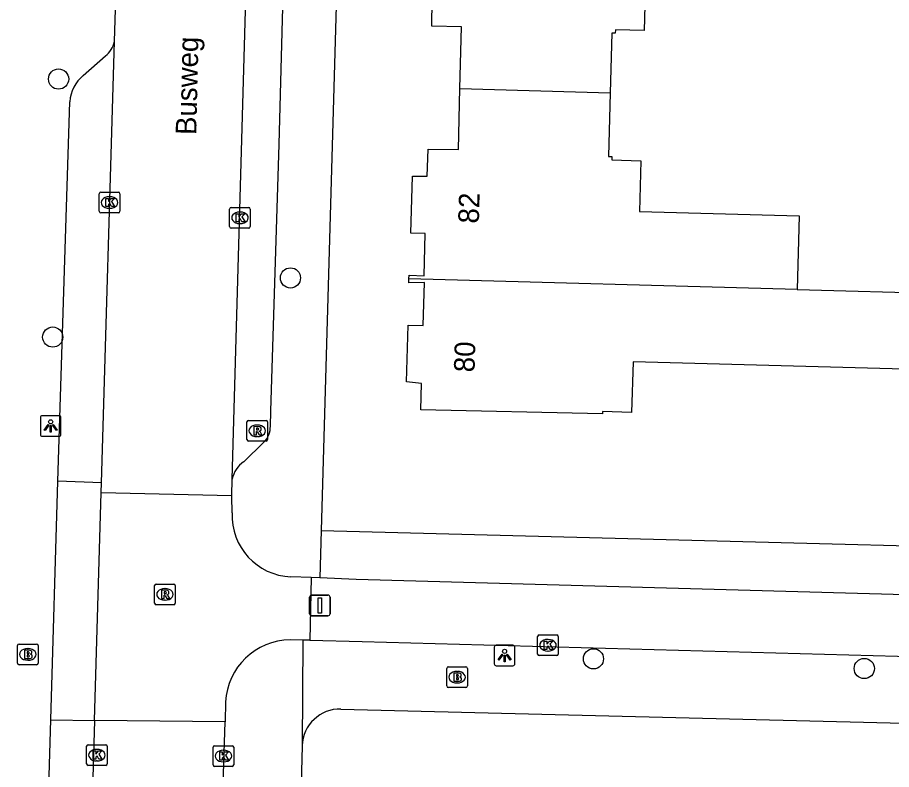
# Model space of a CAD drawing. Extents: x 162082 to 163393, y 388091 to 388632.
# Drawn here: x 162527.61 to 162569.94, y 388364.13 to 388400.56 of the extents above; entities that cross this region are included whole.
import ezdxf

# ---------------------------------------------------------------- set-up
doc = ezdxf.new("R2010")
doc.units = 0
for name, color, linetype in [('IMGEO_Afsluitpaal', 7, 'Continuous'), ('IMGEO_Boom', 7, 'Continuous'), ('IMGEO_Brandkraan', 7, 'Continuous'), ('IMGEO_Fietspad_open', 7, 'Continuous'), ('IMGEO_Kolk', 7, 'Continuous'), ('IMGEO_Lichtpunt', 7, 'Continuous'), ('IMGEO_Openbare_ruimte_label', 7, 'Continuous'), ('IMGEO_Pand', 7, 'Continuous'), ('IMGEO_Pand_nummerreeks', 7, 'Continuous'), ('IMGEO_Parkeervlak_open', 7, 'Continuous'), ('IMGEO_Rijbaan_lokaal_open', 7, 'Continuous'), ('IMGEO_Rioolput', 7, 'Continuous'), ('IMGEO_Voetpad_open', 7, 'Continuous')]:
    doc.layers.add(name, color=color, linetype=linetype)

msp = doc.modelspace()

# ---------------------------------------------------------------- linework, layer by layer
at = {"layer": 'IMGEO_Afsluitpaal'}
for p, q in [((162541.755, 388371.677), (162541.755, 388372.477)), ((162541.755, 388372.477), (162541.755, 388371.677)), ((162541.855, 388372.577), (162542.645, 388372.577)), ((162542.645, 388372.577), (162541.855, 388372.577)), ((162542.745, 388372.477), (162542.745, 388371.677)), ((162542.745, 388371.677), (162542.745, 388372.477)), ((162542.645, 388371.577), (162541.855, 388371.577)), ((162541.855, 388371.577), (162542.645, 388371.577))]:
    msp.add_line(p, q, dxfattribs=at)
msp.add_lwpolyline([(162542.175, 388372.452), (162542.325, 388372.452), (162542.325, 388371.702), (162542.175, 388371.702), (162542.175, 388372.452)], dxfattribs=at)
for centre, start, end in [((162541.855, 388372.477), 90, 180), ((162541.855, 388372.477), 90, 180), ((162542.645, 388372.477), 0, 90), ((162542.645, 388372.477), 360, 90), ((162541.855, 388371.677), 180, 270), ((162541.855, 388371.677), 180, 270), ((162542.645, 388371.677), 270, 0), ((162542.645, 388371.677), 270, 0)]:
    msp.add_arc(centre, 0.1, start, end, dxfattribs=at)
at = {"layer": 'IMGEO_Boom'}
for centre in [(162529.598, 388397.574), (162540.828, 388387.94), (162529.314, 388385.076), (162555.504, 388369.491), (162568.623, 388369.021)]:
    msp.add_circle(centre, 0.489, dxfattribs=at)
at = {"layer": 'IMGEO_Brandkraan'}
for p, q in [((162527.607, 388369.278), (162527.607, 388370.13)), ((162527.682, 388370.204), (162528.534, 388370.204)), ((162528.095, 388369.984), (162528.12, 388369.984)), ((162528.608, 388370.13), (162528.608, 388369.278)), ((162528.534, 388369.204), (162527.682, 388369.204)), ((162528.118, 388369.424), (162528.093, 388369.424)), ((162548.399, 388368.176), (162548.399, 388369.028)), ((162548.474, 388369.102), (162549.326, 388369.102)), ((162549.4, 388369.028), (162549.4, 388368.176)), ((162548.887, 388368.882), (162548.912, 388368.882)), ((162548.91, 388368.322), (162548.885, 388368.322)), ((162549.326, 388368.102), (162548.474, 388368.102))]:
    msp.add_line(p, q, dxfattribs=at)
for points in [[(162527.607, 388369.278), (162527.607, 388370.13)], [(162527.682, 388370.204), (162528.534, 388370.204)], [(162527.955, 388369.904), (162527.955, 388369.504), (162528.168, 388369.504)], [(162528.186, 388369.904), (162527.955, 388369.904)], [(162528.608, 388370.13), (162528.608, 388369.278)], [(162528.134, 388369.823), (162528.08, 388369.823), (162528.08, 388369.747)], [(162528.08, 388369.747), (162528.133, 388369.747)], [(162528.142, 388369.671), (162528.08, 388369.671), (162528.08, 388369.59)], [(162528.08, 388369.59), (162528.142, 388369.59)], [(162528.534, 388369.204), (162527.682, 388369.204)], [(162548.399, 388368.176), (162548.399, 388369.028)], [(162548.474, 388369.102), (162549.326, 388369.102)], [(162549.4, 388369.028), (162549.4, 388368.176)], [(162548.747, 388368.802), (162548.747, 388368.402), (162548.96, 388368.402)], [(162548.978, 388368.802), (162548.747, 388368.802)], [(162548.926, 388368.721), (162548.872, 388368.721), (162548.872, 388368.645)], [(162548.872, 388368.645), (162548.925, 388368.645)], [(162548.934, 388368.569), (162548.872, 388368.569), (162548.872, 388368.488)], [(162548.872, 388368.488), (162548.934, 388368.488)], [(162549.326, 388368.102), (162548.474, 388368.102)]]:
    msp.add_lwpolyline(points, dxfattribs=at)
for centre, radius, start, end in [((162527.684, 388370.128), 0.0765, 91.552, 178.448), ((162527.684, 388370.128), 0.0765, 91.552, 178.448), ((162528.19, 388369.759), 0.145, 59.4692, 91.5367), ((162528.215, 388369.806), 0.0922, 285.5137, 58.1501), ((162528.532, 388370.128), 0.0765, 1.552, 88.448), ((162528.532, 388370.128), 0.0765, 1.552, 88.448), ((162528.135, 388369.785), 0.0379, 267.8285, 90.9355), ((162528.143, 388369.63), 0.0404, 269.8759, 90.5077), ((162528.174, 388369.755), 0.251, 268.6676, 293.5347), ((162528.22, 388369.614), 0.105, 301.3115, 78.989), ((162527.684, 388369.28), 0.0765, 181.552, 268.448), ((162527.684, 388369.28), 0.0765, 181.552, 268.448), ((162528.532, 388369.28), 0.0765, 271.552, 358.448), ((162528.532, 388369.28), 0.0765, 271.552, 358.448), ((162548.476, 388369.026), 0.0765, 91.552, 178.448), ((162548.476, 388369.026), 0.0765, 91.552, 178.448), ((162549.324, 388369.026), 0.0765, 1.552, 88.448), ((162549.324, 388369.026), 0.0765, 1.552, 88.448), ((162548.927, 388368.683), 0.0379, 267.8285, 90.9355), ((162548.982, 388368.657), 0.145, 59.4692, 91.5367), ((162549.007, 388368.704), 0.0922, 285.5137, 58.1501), ((162549.012, 388368.512), 0.105, 301.3115, 78.989), ((162548.476, 388368.178), 0.0765, 181.552, 268.448), ((162548.476, 388368.178), 0.0765, 181.552, 268.448), ((162548.935, 388368.528), 0.0404, 269.8759, 90.5077), ((162548.966, 388368.653), 0.251, 268.6676, 293.5347), ((162549.324, 388368.178), 0.0765, 271.552, 358.448), ((162549.324, 388368.178), 0.0765, 271.552, 358.448)]:
    msp.add_arc(centre, radius, start, end, dxfattribs=at)
for centre, major_axis, ratio, start_param, end_param in [((162528.094, 388369.704), (-0.387, 0.002), 0.722429, 4.712389, 7.853982), ((162528.119, 388369.704), (-0.39, 0.002), 0.717154, 1.570796, 4.712389), ((162548.886, 388368.602), (-0.387, 0.002), 0.722429, 4.712389, 7.853982), ((162548.911, 388368.602), (-0.39, 0.002), 0.717154, 1.570796, 4.712389)]:
    msp.add_ellipse(centre, major_axis=major_axis, ratio=ratio, start_param=start_param, end_param=end_param, dxfattribs=at)
at = {"layer": 'IMGEO_Fietspad_open'}
for points in [[(162542.25, 388373.416), (162541.839, 388373.434)], [(162601.825, 388371.72), (162544.019, 388373.34), (162542.25, 388373.416)], [(162541.764, 388370.399), (162544.3, 388370.325), (162598.521, 388368.844)]]:
    msp.add_lwpolyline(points, dxfattribs=at)
at = {"layer": 'IMGEO_Kolk'}
for p, q in [((162531.566, 388391.168), (162531.566, 388392.02)), ((162531.641, 388392.094), (162532.493, 388392.094)), ((162532.054, 388391.874), (162532.079, 388391.874)), ((162532.567, 388392.02), (162532.567, 388391.168)), ((162532.493, 388391.094), (162531.641, 388391.094)), ((162532.077, 388391.314), (162532.052, 388391.314)), ((162537.884, 388390.426), (162537.884, 388391.278)), ((162537.959, 388391.352), (162538.811, 388391.352)), ((162538.372, 388391.132), (162538.397, 388391.132)), ((162538.885, 388391.278), (162538.885, 388390.426)), ((162538.811, 388390.352), (162537.959, 388390.352)), ((162538.395, 388390.572), (162538.37, 388390.572)), ((162552.802, 388369.723), (162552.802, 388370.575)), ((162552.877, 388370.649), (162553.729, 388370.649)), ((162553.29, 388370.429), (162553.315, 388370.429)), ((162553.803, 388370.575), (162553.803, 388369.723)), ((162553.313, 388369.869), (162553.288, 388369.869)), ((162553.729, 388369.649), (162552.877, 388369.649)), ((162530.955, 388364.401), (162530.955, 388365.253)), ((162531.03, 388365.327), (162531.882, 388365.327)), ((162531.956, 388365.253), (162531.956, 388364.401)), ((162537.083, 388364.356), (162537.083, 388365.208)), ((162537.158, 388365.282), (162538.01, 388365.282)), ((162538.084, 388365.208), (162538.084, 388364.356)), ((162531.443, 388365.107), (162531.468, 388365.107)), ((162537.571, 388365.062), (162537.596, 388365.062)), ((162531.466, 388364.547), (162531.441, 388364.547)), ((162537.594, 388364.502), (162537.569, 388364.502)), ((162531.882, 388364.327), (162531.03, 388364.327)), ((162538.01, 388364.282), (162537.158, 388364.282))]:
    msp.add_line(p, q, dxfattribs=at)
for points in [[(162531.566, 388391.168), (162531.566, 388392.02)], [(162531.641, 388392.094), (162532.493, 388392.094)], [(162532.567, 388392.02), (162532.567, 388391.168)], [(162531.887, 388391.794), (162532.01, 388391.794), (162532.01, 388391.643), (162532.14, 388391.794), (162532.304, 388391.794), (162532.158, 388391.643), (162532.311, 388391.394), (162532.159, 388391.394), (162532.074, 388391.558), (162532.01, 388391.491), (162532.01, 388391.394), (162531.887, 388391.394), (162531.887, 388391.794)], [(162532.493, 388391.094), (162531.641, 388391.094)], [(162537.884, 388390.426), (162537.884, 388391.278)], [(162537.959, 388391.352), (162538.811, 388391.352)], [(162538.205, 388391.052), (162538.328, 388391.052), (162538.328, 388390.901), (162538.458, 388391.052), (162538.622, 388391.052), (162538.476, 388390.901), (162538.629, 388390.652), (162538.477, 388390.652), (162538.392, 388390.816), (162538.328, 388390.749), (162538.328, 388390.652), (162538.205, 388390.652), (162538.205, 388391.052)], [(162538.885, 388391.278), (162538.885, 388390.426)], [(162538.811, 388390.352), (162537.959, 388390.352)], [(162552.802, 388369.723), (162552.802, 388370.575)], [(162552.877, 388370.649), (162553.729, 388370.649)], [(162553.123, 388370.349), (162553.246, 388370.349), (162553.246, 388370.198), (162553.376, 388370.349), (162553.54, 388370.349), (162553.394, 388370.198), (162553.547, 388369.949), (162553.395, 388369.949), (162553.31, 388370.113), (162553.246, 388370.046), (162553.246, 388369.949), (162553.123, 388369.949), (162553.123, 388370.349)], [(162553.803, 388370.575), (162553.803, 388369.723)], [(162553.729, 388369.649), (162552.877, 388369.649)], [(162530.955, 388364.401), (162530.955, 388365.253)], [(162531.03, 388365.327), (162531.882, 388365.327)], [(162531.956, 388365.253), (162531.956, 388364.401)], [(162537.083, 388364.356), (162537.083, 388365.208)], [(162537.158, 388365.282), (162538.01, 388365.282)], [(162538.084, 388365.208), (162538.084, 388364.356)], [(162531.276, 388365.027), (162531.399, 388365.027), (162531.399, 388364.876), (162531.529, 388365.027), (162531.693, 388365.027), (162531.547, 388364.876), (162531.7, 388364.627), (162531.548, 388364.627), (162531.463, 388364.791), (162531.399, 388364.724), (162531.399, 388364.627), (162531.276, 388364.627), (162531.276, 388365.027)], [(162537.404, 388364.982), (162537.527, 388364.982), (162537.527, 388364.831), (162537.657, 388364.982), (162537.821, 388364.982), (162537.675, 388364.831), (162537.828, 388364.582), (162537.676, 388364.582), (162537.591, 388364.746), (162537.527, 388364.679), (162537.527, 388364.582), (162537.404, 388364.582), (162537.404, 388364.982)], [(162531.882, 388364.327), (162531.03, 388364.327)], [(162538.01, 388364.282), (162537.158, 388364.282)]]:
    msp.add_lwpolyline(points, dxfattribs=at)
for centre, start, end in [((162531.643, 388392.018), 91.552, 178.448), ((162531.643, 388392.018), 91.552, 178.448), ((162532.491, 388392.018), 1.552, 88.448), ((162532.491, 388392.018), 1.552, 88.448), ((162531.643, 388391.17), 181.552, 268.448), ((162531.643, 388391.17), 181.552, 268.448), ((162532.491, 388391.17), 271.552, 358.448), ((162532.491, 388391.17), 271.552, 358.448), ((162537.961, 388391.276), 91.552, 178.448), ((162537.961, 388391.276), 91.552, 178.448), ((162538.809, 388391.276), 1.552, 88.448), ((162538.809, 388391.276), 1.552, 88.448), ((162537.961, 388390.428), 181.552, 268.448), ((162537.961, 388390.428), 181.552, 268.448), ((162538.809, 388390.428), 271.552, 358.448), ((162538.809, 388390.428), 271.552, 358.448), ((162552.879, 388370.573), 91.552, 178.448), ((162552.879, 388370.573), 91.552, 178.448), ((162553.727, 388370.573), 1.552, 88.448), ((162553.727, 388370.573), 1.552, 88.448), ((162552.879, 388369.725), 181.552, 268.448), ((162552.879, 388369.725), 181.552, 268.448), ((162553.727, 388369.725), 271.552, 358.448), ((162553.727, 388369.725), 271.552, 358.448), ((162531.032, 388365.251), 91.552, 178.448), ((162531.032, 388365.251), 91.552, 178.448), ((162531.88, 388365.251), 1.552, 88.448), ((162531.88, 388365.251), 1.552, 88.448), ((162537.16, 388365.206), 91.552, 178.448), ((162537.16, 388365.206), 91.552, 178.448), ((162538.008, 388365.206), 1.552, 88.448), ((162538.008, 388365.206), 1.552, 88.448), ((162531.032, 388364.403), 181.552, 268.448), ((162531.032, 388364.403), 181.552, 268.448), ((162531.88, 388364.403), 271.552, 358.448), ((162531.88, 388364.403), 271.552, 358.448), ((162537.16, 388364.358), 181.552, 268.448), ((162537.16, 388364.358), 181.552, 268.448), ((162538.008, 388364.358), 271.552, 358.448), ((162538.008, 388364.358), 271.552, 358.448)]:
    msp.add_arc(centre, 0.0765, start, end, dxfattribs=at)
for centre, major_axis, ratio, start_param, end_param in [((162532.053, 388391.594), (-0.387, 0.002), 0.722429, 4.712389, 7.853982), ((162532.078, 388391.594), (-0.39, 0.002), 0.717154, 1.570796, 4.712389), ((162538.371, 388390.852), (-0.387, 0.002), 0.722429, 4.712389, 7.853982), ((162538.396, 388390.852), (-0.39, 0.002), 0.717154, 1.570796, 4.712389), ((162553.289, 388370.149), (-0.387, 0.002), 0.722429, 4.712389, 7.853982), ((162553.314, 388370.149), (-0.39, 0.002), 0.717154, 1.570796, 4.712389), ((162531.442, 388364.827), (-0.387, 0.002), 0.722429, 4.712389, 7.853982), ((162531.467, 388364.827), (-0.39, 0.002), 0.717154, 1.570796, 4.712389), ((162537.57, 388364.782), (-0.387, 0.002), 0.722429, 4.712389, 7.853982), ((162537.595, 388364.782), (-0.39, 0.002), 0.717154, 1.570796, 4.712389)]:
    msp.add_ellipse(centre, major_axis=major_axis, ratio=ratio, start_param=start_param, end_param=end_param, dxfattribs=at)
at = {"layer": 'IMGEO_Lichtpunt'}
for p, q in [((162528.718, 388381.173), (162528.718, 388380.366)), ((162528.718, 388381.173), (162528.718, 388380.366)), ((162529.62, 388381.268), (162528.812, 388381.268)), ((162529.62, 388381.268), (162528.812, 388381.268)), ((162529.714, 388380.366), (162529.714, 388381.173)), ((162529.714, 388380.366), (162529.714, 388381.173)), ((162528.812, 388380.272), (162529.62, 388380.272)), ((162528.812, 388380.272), (162529.62, 388380.272)), ((162550.702, 388370.055), (162550.702, 388369.248)), ((162550.702, 388370.055), (162550.702, 388369.248)), ((162551.604, 388370.15), (162550.796, 388370.15)), ((162551.604, 388370.15), (162550.796, 388370.15)), ((162551.698, 388369.248), (162551.698, 388370.055)), ((162551.698, 388369.248), (162551.698, 388370.055)), ((162550.796, 388369.154), (162551.604, 388369.154)), ((162550.796, 388369.154), (162551.604, 388369.154))]:
    msp.add_line(p, q, dxfattribs=at)
for points in [[(162529.092, 388380.837), (162529.131, 388380.809), (162528.943, 388380.547), (162528.905, 388380.574), (162529.092, 388380.837)], [(162529.194, 388380.789), (162529.241, 388380.789), (162529.241, 388380.467), (162529.194, 388380.467), (162529.194, 388380.789)], [(162529.304, 388380.809), (162529.342, 388380.836), (162529.529, 388380.574), (162529.49, 388380.546), (162529.304, 388380.809)], [(162551.076, 388369.719), (162551.115, 388369.691), (162550.927, 388369.429), (162550.889, 388369.456), (162551.076, 388369.719)], [(162551.178, 388369.671), (162551.225, 388369.671), (162551.225, 388369.349), (162551.178, 388369.349), (162551.178, 388369.671)], [(162551.288, 388369.691), (162551.326, 388369.718), (162551.513, 388369.456), (162551.474, 388369.428), (162551.288, 388369.691)]]:
    msp.add_lwpolyline(points, dxfattribs=at)
for centre in [(162529.217, 388380.971), (162551.201, 388369.853)]:
    msp.add_circle(centre, 0.0994, dxfattribs=at)
for centre, start, end in [((162528.812, 388381.173), 90, 180), ((162528.812, 388381.173), 90, 180), ((162529.62, 388381.173), 0, 90), ((162529.62, 388381.173), 0, 90), ((162528.812, 388380.366), 180, 270), ((162528.812, 388380.366), 180, 270), ((162529.62, 388380.366), 270, 0), ((162529.62, 388380.366), 270, 360), ((162550.796, 388370.055), 90, 180), ((162550.796, 388370.055), 90, 180), ((162551.604, 388370.055), 0, 90), ((162551.604, 388370.055), 0, 90), ((162550.796, 388369.248), 180, 270), ((162550.796, 388369.248), 180, 270), ((162551.604, 388369.248), 270, 0), ((162551.604, 388369.248), 270, 360)]:
    msp.add_arc(centre, 0.0946, start, end, dxfattribs=at)
at = {"layer": 'IMGEO_Pand'}
for points in [[(162549.039, 388397.121), (162549.111, 388400.105), (162547.671, 388400.134), (162547.699, 388401.433), (162546.98, 388401.478), (162547.063, 388404.249), (162547.778, 388404.261), (162547.82, 388406.27), (162547.095, 388406.284), (162547.108, 388406.459)], [(162565.856, 388405.943), (162565.759, 388402.165), (162558.031, 388402.363), (162557.969, 388399.924), (162556.565, 388399.96), (162556.56, 388399.791), (162556.391, 388399.795), (162556.315, 388396.911)], [(162546.57, 388387.893), (162546.571, 388388.068), (162547.301, 388388.041), (162547.353, 388390.098), (162546.656, 388390.115), (162546.738, 388392.871), (162547.458, 388392.87), (162547.491, 388394.185), (162548.968, 388394.161), (162549.039, 388397.121)], [(162549.039, 388397.121), (162556.315, 388396.911)], [(162556.315, 388396.911), (162556.233, 388393.829), (162556.403, 388393.824), (162556.398, 388393.655), (162557.805, 388393.615), (162557.735, 388391.16), (162565.469, 388390.94), (162565.369, 388387.387)], [(162572.359, 388383.468), (162557.425, 388383.881), (162557.354, 388381.43), (162555.946, 388381.474), (162555.937, 388381.351), (162547.136, 388381.552), (162547.178, 388382.821), (162546.449, 388382.906), (162546.53, 388385.656), (162547.257, 388385.634), (162547.323, 388387.713), (162546.568, 388387.707), (162546.57, 388387.893)], [(162565.369, 388387.387), (162546.57, 388387.893)], [(162565.369, 388387.387), (162572.464, 388387.186)]]:
    msp.add_lwpolyline(points, dxfattribs=at)
at = {"layer": 'IMGEO_Parkeervlak_open'}
for points in [[(162531.679, 388378.011), (162529.569, 388378.1)], [(162529.225, 388366.53), (162531.342, 388366.506)]]:
    msp.add_lwpolyline(points, dxfattribs=at)
at = {"layer": 'IMGEO_Rijbaan_lokaal_open'}
for points in [[(162538.003, 388378.193), (162539.88, 388444.029), (162540.115, 388452.32), (162540.111, 388452.423)], [(162532.305, 388399.384), (162532.431, 388403.592)], [(162531.679, 388378.011), (162532.305, 388399.384)], [(162531.665, 388377.549), (162531.679, 388378.011)], [(162537.986, 388377.403), (162538.003, 388378.193)], [(162531.342, 388366.506), (162531.665, 388377.549)], [(162531.665, 388377.549), (162537.986, 388377.403)], [(162538, 388376.563), (162537.985, 388377.359), (162537.986, 388377.403)], [(162541.839, 388373.434), (162540.853, 388373.46)], [(162541.839, 388373.434), (162541.764, 388370.399)], [(162541.427, 388370.401), (162540.815, 388370.404)], [(162541.764, 388370.399), (162541.427, 388370.401)], [(162537.688, 388367.404), (162537.661, 388366.432)], [(162531.342, 388366.506), (162530.304, 388331.1)], [(162537.661, 388366.432), (162531.342, 388366.506)], [(162537.563, 388363.414), (162537.661, 388366.432)]]:
    msp.add_lwpolyline(points, dxfattribs=at)
for centre, radius, start, end in [((162540.981, 388376.441), 2.983, 177.6476, 267.5453), ((162540.839, 388367.25), 3.155, 90.4322, 177.1929)]:
    msp.add_arc(centre, radius, start, end, dxfattribs=at)
at = {"layer": 'IMGEO_Rioolput'}
for p, q in [((162538.719, 388380.111), (162538.719, 388380.963)), ((162538.794, 388381.037), (162539.646, 388381.037)), ((162539.72, 388380.963), (162539.72, 388380.111)), ((162539.207, 388380.817), (162539.232, 388380.817)), ((162539.646, 388380.037), (162538.794, 388380.037)), ((162539.23, 388380.257), (162539.205, 388380.257)), ((162534.249, 388372.188), (162534.249, 388373.04)), ((162534.324, 388373.114), (162535.176, 388373.114)), ((162534.737, 388372.894), (162534.762, 388372.894)), ((162535.25, 388373.04), (162535.25, 388372.188)), ((162535.176, 388372.114), (162534.324, 388372.114)), ((162534.76, 388372.334), (162534.735, 388372.334))]:
    msp.add_line(p, q, dxfattribs=at)
for points in [[(162538.719, 388380.111), (162538.719, 388380.963)], [(162538.794, 388381.037), (162539.646, 388381.037)], [(162539.72, 388380.963), (162539.72, 388380.111)], [(162539.308, 388380.735), (162539.056, 388380.737), (162539.056, 388380.337)], [(162539.056, 388380.337), (162539.18, 388380.337), (162539.18, 388380.499), (162539.191, 388380.499)], [(162539.234, 388380.656), (162539.18, 388380.656), (162539.18, 388380.575)], [(162539.18, 388380.575), (162539.232, 388380.575)], [(162539.238, 388380.47), (162539.309, 388380.337), (162539.449, 388380.337), (162539.384, 388380.463)], [(162539.646, 388380.037), (162538.794, 388380.037)], [(162534.249, 388372.188), (162534.249, 388373.04)], [(162534.324, 388373.114), (162535.176, 388373.114)], [(162535.25, 388373.04), (162535.25, 388372.188)], [(162534.838, 388372.812), (162534.586, 388372.814), (162534.586, 388372.414)], [(162534.586, 388372.414), (162534.71, 388372.414), (162534.71, 388372.576), (162534.721, 388372.576)], [(162534.764, 388372.733), (162534.71, 388372.733), (162534.71, 388372.652)], [(162534.71, 388372.652), (162534.762, 388372.652)], [(162534.768, 388372.547), (162534.839, 388372.414), (162534.979, 388372.414), (162534.914, 388372.54)], [(162535.176, 388372.114), (162534.324, 388372.114)]]:
    msp.add_lwpolyline(points, dxfattribs=at)
for centre, radius, start, end in [((162538.796, 388380.961), 0.0765, 91.552, 178.448), ((162538.796, 388380.961), 0.0765, 91.552, 178.448), ((162539.644, 388380.961), 0.0765, 1.552, 88.448), ((162539.644, 388380.961), 0.0765, 1.552, 88.448), ((162539.19, 388380.446), 0.0533, 26.0293, 88.6989), ((162539.216, 388380.764), 0.19, 274.7715, 282.9687), ((162539.24, 388380.56), 0.0964, 77.0061, 93.1865), ((162539.254, 388380.617), 0.0378, 276.6634, 79.6772), ((162539.307, 388380.625), 0.109, 350.3612, 89.416), ((162539.305, 388380.625), 0.112, 277.5842, 350.9817), ((162539.289, 388380.41), 0.108, 29.5134, 73.7905), ((162538.796, 388380.113), 0.0765, 181.552, 268.448), ((162538.796, 388380.113), 0.0765, 181.552, 268.448), ((162539.644, 388380.113), 0.0765, 271.552, 358.448), ((162539.644, 388380.113), 0.0765, 271.552, 358.448), ((162534.326, 388373.038), 0.0765, 91.552, 178.448), ((162534.326, 388373.038), 0.0765, 91.552, 178.448), ((162535.174, 388373.038), 0.0765, 1.552, 88.448), ((162535.174, 388373.038), 0.0765, 1.552, 88.448), ((162534.72, 388372.523), 0.0533, 26.0293, 88.6989), ((162534.746, 388372.841), 0.19, 274.7715, 282.9687), ((162534.77, 388372.637), 0.0964, 77.0061, 93.1865), ((162534.784, 388372.694), 0.0378, 276.6634, 79.6772), ((162534.837, 388372.702), 0.109, 350.3612, 89.416), ((162534.835, 388372.702), 0.112, 277.5842, 350.9817), ((162534.819, 388372.487), 0.108, 29.5134, 73.7905), ((162534.326, 388372.19), 0.0765, 181.552, 268.448), ((162534.326, 388372.19), 0.0765, 181.552, 268.448), ((162535.174, 388372.19), 0.0765, 271.552, 358.448), ((162535.174, 388372.19), 0.0765, 271.552, 358.448)]:
    msp.add_arc(centre, radius, start, end, dxfattribs=at)
for centre, major_axis, ratio, start_param, end_param in [((162539.206, 388380.537), (-0.387, 0.002), 0.722429, 4.712389, 7.853982), ((162539.231, 388380.537), (-0.39, 0.002), 0.717154, 1.570796, 4.712389), ((162534.736, 388372.614), (-0.387, 0.002), 0.722429, 4.712389, 7.853982), ((162534.761, 388372.614), (-0.39, 0.002), 0.717154, 1.570796, 4.712389)]:
    msp.add_ellipse(centre, major_axis=major_axis, ratio=ratio, start_param=start_param, end_param=end_param, dxfattribs=at)
at = {"layer": 'IMGEO_Voetpad_open'}
for points in [[(162539.856, 388380.761), (162539.883, 388381.489), (162540.28, 388394.422), (162540.45, 388400.456), (162540.802, 388412.996), (162540.972, 388419.031), (162541.31, 388431.075), (162541.48, 388437.107), (162541.585, 388441.903), (162541.813, 388449.404)], [(162544.069, 388437.261), (162542.31, 388375.7)], [(162530.791, 388397.746), (162531.866, 388398.69)], [(162529.569, 388378.1), (162530.137, 388396.475)], [(162538.563, 388379.038), (162539.542, 388379.987)], [(162529.225, 388366.53), (162529.569, 388378.1)], [(162542.31, 388375.7), (162542.25, 388373.416)], [(162542.31, 388375.7), (162595.542, 388374.322), (162601.897, 388374.162)], [(162541.427, 388370.401), (162541.4, 388365.284)], [(162543.273, 388367.06), (162598.435, 388365.687)], [(162528.285, 388334.986), (162529.225, 388366.53)], [(162541.4, 388365.284), (162540.932, 388347.25)]]:
    msp.add_lwpolyline(points, dxfattribs=at)
for centre, radius, start, end in [((162531.153, 388399.627), 1.177, 307.2706, 348.0973), ((162531.99, 388396.325), 1.859, 130.1585, 175.3849), ((162538.826, 388380.728), 1.031, 314.0181, 1.8186), ((162539.372, 388377.894), 1.402, 125.2672, 167.6662), ((162543.228, 388365.232), 1.829, 88.5964, 178.3582)]:
    msp.add_arc(centre, radius, start, end, dxfattribs=at)

# ---------------------------------------------------------------- texts
at = {"layer": 'IMGEO_Openbare_ruimte_label'}
msp.add_text('Busweg', height=1, rotation=88.6824, dxfattribs=at).set_placement((162536.268, 388394.857))
at = {"layer": 'IMGEO_Pand_nummerreeks'}
for s, rotation, p in [('82', 88.2958, (162549.951, 388390.566)), ('80', 88.3129, (162549.744, 388383.361))]:
    msp.add_text(s, height=1, rotation=rotation, dxfattribs=at).set_placement(p)

doc.saveas('drawing.dxf')
